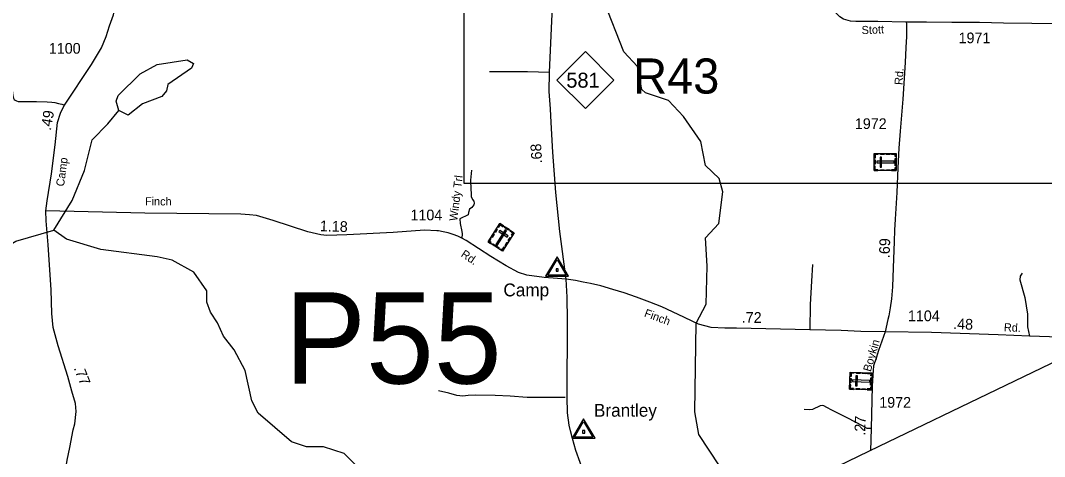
# Model space of a CAD drawing. Extents: x 2220236 to 2384410, y 720751 to 894131.
# Drawn here: x 2254783 to 2266749, y 732966 to 738060 of the extents above; entities that cross this region are included whole.
import ezdxf

# ---------------------------------------------------------------- set-up
doc = ezdxf.new("R2010")
doc.units = 0
for name, color, linetype in [('Exist Boundary Political CountyLine', 7, 'Continuous'), ('Exist Cultural Cemetery CELL', 7, 'Continuous'), ('Exist Hydrographic Creek Single Shore', 7, 'Continuous'), ('Exist Hydrographic Misc Water Feature', 7, 'Continuous'), ('Exist Hydrographic Pond Under 1500 Sq Ft', 7, 'Continuous'), ('Exist Road Non-System Type 51', 7, 'Continuous'), ('Exist Road Non-System Type 51 Label', 7, 'Continuous'), ('Exist Road Primary NC Attributed', 7, 'Continuous'), ('Exist Road Primary NC Service Mileage Hundredths English Label', 7, 'Continuous'), ('Exist Road Primary NC Shield CELL', 7, 'Continuous'), ('Exist Road Primary NC Shield Number Label', 7, 'Continuous'), ('Exist Road Primary US Structure RailRoad Number Label', 7, 'Continuous'), ('Exist Road Secondary Mileage Hundredths English Label', 7, 'Continuous'), ('Exist Road Secondary Structure Pipe Number Label', 7, 'Continuous'), ('Exist Road Secondary Type 51 Attributed', 7, 'Continuous'), ('Exist Road Secondary Type 51 Label', 7, 'Continuous'), ('Exist Road Secondary Type 51 Number Label', 7, 'Continuous'), ('Exist Survey Geodetic Marker CELL', 7, 'Continuous'), ('Exist Survey Geodetic Marker Label', 7, 'Continuous'), ('Map Preparation Inset Cut Line', 7, 'Continuous')]:
    doc.layers.add(name, color=color, linetype=linetype)

msp = doc.modelspace()

# ---------------------------------------------------------------- linework, layer by layer
at = {"layer": 'Exist Boundary Political CountyLine'}
msp.add_lwpolyline([(2287877, 744178), (2270992, 736056), (2267562, 734406), (2264815, 733083), (2261891, 731668), (2260094, 730805), (2259694, 730607), (2256472, 729070), (2253954, 727878), (2253181, 727508), (2253078, 727457), (2253042, 727443), (2252978, 727424), (2252870, 727387), (2251763, 727086), (2250517, 726735), (2250148, 726626), (2248127, 726061), (2248079, 726048), (2247496, 725883), (2246764, 725679), (2246229, 725529), (2245674, 725376), (2245341, 725281)], dxfattribs=at)
at = {"layer": 'Exist Cultural Cemetery CELL'}
for points in [[(2264759, 736306), (2264759, 736505), (2265014, 736505), (2265014, 736306)], [(2264803, 736505), (2264803, 736493), (2264771, 736493), (2264771, 736453), (2264759, 736453), (2264759, 736505)], [(2264759, 736380), (2264759, 736432), (2264771, 736432), (2264771, 736380)], [(2264789, 736415), (2264789, 736396), (2264991, 736396), (2264991, 736415)], [(2264827, 736346), (2264846, 736346), (2264846, 736464), (2264827, 736464)], [(2264876, 736493), (2264832, 736493), (2264832, 736505), (2264876, 736505)], [(2264942, 736493), (2264898, 736493), (2264898, 736505), (2264942, 736505)], [(2265014, 736472), (2265003, 736472), (2265003, 736494), (2264962, 736494), (2264962, 736505), (2265014, 736505)], [(2265003, 736363), (2265003, 736448), (2265014, 736448), (2265014, 736363)], [(2264803, 736306), (2264803, 736317), (2264770, 736317), (2264771, 736358), (2264759, 736358), (2264759, 736306)], [(2264877, 736306), (2264834, 736306), (2264834, 736317), (2264877, 736317)], [(2264944, 736306), (2264901, 736306), (2264901, 736317), (2264944, 736317)], [(2265014, 736339), (2265002, 736339), (2265002, 736317), (2264962, 736317), (2264962, 736306), (2265014, 736306)], [(2260386, 735688), (2260553, 735580), (2260416, 735366), (2260248, 735473)], [(2260322, 735589), (2260346, 735625), (2260355, 735619), (2260332, 735583)], [(2260462, 735604), (2260446, 735614), (2260336, 735444), (2260352, 735433)], [(2260362, 735651), (2260372, 735645), (2260389, 735672), (2260423, 735650), (2260429, 735660), (2260386, 735688)], [(2260383, 735608), (2260373, 735593), (2260472, 735529), (2260482, 735545)], [(2260448, 735648), (2260492, 735620), (2260485, 735610), (2260442, 735638)], [(2260530, 735543), (2260520, 735550), (2260538, 735577), (2260504, 735599), (2260510, 735608), (2260553, 735580)], [(2260276, 735456), (2260282, 735465), (2260264, 735477), (2260285, 735511), (2260276, 735517), (2260248, 735474)], [(2260286, 735532), (2260309, 735569), (2260319, 735563), (2260295, 735526)], [(2260445, 735433), (2260468, 735469), (2260478, 735463), (2260455, 735427)], [(2260481, 735488), (2260504, 735525), (2260514, 735518), (2260490, 735482)], [(2260303, 735452), (2260374, 735406), (2260368, 735397), (2260296, 735442)], [(2260388, 735384), (2260394, 735393), (2260412, 735381), (2260434, 735415), (2260444, 735409), (2260416, 735366)], [(2264472, 733752), (2264479, 733951), (2264734, 733942), (2264727, 733743)], [(2264522, 733949), (2264522, 733938), (2264490, 733939), (2264489, 733899), (2264477, 733899), (2264479, 733951)], [(2264542, 733790), (2264560, 733790), (2264564, 733907), (2264546, 733908)], [(2264595, 733936), (2264552, 733937), (2264552, 733948), (2264596, 733947)], [(2264661, 733933), (2264618, 733935), (2264618, 733946), (2264661, 733945)], [(2264732, 733909), (2264721, 733909), (2264722, 733931), (2264681, 733933), (2264682, 733944), (2264734, 733942)], [(2264516, 733750), (2264516, 733762), (2264484, 733763), (2264485, 733803), (2264474, 733804), (2264472, 733752)], [(2264475, 733826), (2264477, 733878), (2264488, 733877), (2264486, 733825)], [(2264505, 733860), (2264505, 733841), (2264707, 733834), (2264708, 733853)], [(2264717, 733801), (2264720, 733886), (2264732, 733885), (2264729, 733801)], [(2264590, 733748), (2264547, 733749), (2264547, 733761), (2264590, 733759)], [(2264657, 733746), (2264614, 733747), (2264614, 733758), (2264657, 733757)], [(2264728, 733776), (2264716, 733777), (2264716, 733755), (2264675, 733756), (2264675, 733745), (2264727, 733743)]]:
    msp.add_lwpolyline(points, close=True, dxfattribs=at)
at = {"layer": 'Exist Hydrographic Creek Single Shore'}
msp.add_lwpolyline([(2262953, 732858), (2262708, 733223), (2262664, 733487), (2262679, 734523), (2262794, 734747), (2262806, 735189), (2262786, 735521), (2262943, 735688), (2262989, 736058), (2262946, 736213), (2262787, 736364), (2262734, 736647), (2262531, 736937), (2262355, 737124), (2262087, 737215), (2262045, 737255), (2261993, 737522), (2261833, 737695), (2261603, 738277)], dxfattribs=at)
at = {"layer": 'Exist Hydrographic Misc Water Feature'}
for points in [[(2255171, 735612), (2255385, 735955), (2255532, 736306), (2255620, 736665), (2255802, 736852), (2255934, 737010)], [(2253304, 733738), (2253378, 733782), (2253551, 734025), (2253758, 734158), (2253907, 734309), (2253980, 734570), (2254170, 734704), (2254343, 734999), (2254608, 735174), (2254632, 735242), (2254639, 735426), (2254730, 735483), (2255171, 735612)], [(2259681, 732076), (2259472, 732125), (2259263, 732248), (2259129, 732378), (2259078, 732494), (2258566, 733000), (2258323, 733080), (2258124, 733078), (2257948, 733137), (2257562, 733473), (2257486, 733616), (2257408, 733972), (2257281, 734214), (2257155, 734370), (2257087, 734529), (2257003, 734652), (2256960, 734768), (2256959, 734903), (2256808, 735119), (2256556, 735259), (2256381, 735298), (2255722, 735384), (2255322, 735504), (2255171, 735612)]]:
    msp.add_lwpolyline(points, dxfattribs=at)
at = {"layer": 'Exist Hydrographic Pond Under 1500 Sq Ft'}
msp.add_lwpolyline([(2255934, 737010), (2255900, 737119), (2255924, 737184), (2256181, 737438), (2256380, 737545), (2256729, 737600), (2256804, 737559), (2256780, 737501), (2256506, 737313), (2256490, 737238), (2256433, 737173), (2256208, 737086), (2256043, 736952), (2255934, 737010)], dxfattribs=at)
at = {"layer": 'Exist Road Non-System Type 51'}
for points in [[(2254520, 737396), (2254575, 737382), (2254607, 737373), (2254631, 737361), (2254647, 737343), (2254663, 737317), (2254682, 737268), (2254690, 737216), (2254694, 737181), (2254701, 737153), (2254710, 737138), (2254719, 737130), (2254735, 737121), (2254754, 737115), (2254778, 737113), (2254850, 737112), (2254971, 737112), (2255096, 737109), (2255151, 737107), (2255184, 737103), (2255227, 737091), (2255267, 737081), (2255299, 737069)], [(2260966, 737451), (2260709, 737462), (2260262, 737462)], [(2260052, 736310), (2260043, 736196), (2260046, 736088), (2260051, 736038), (2260051, 736002), (2260065, 735968), (2260079, 735950), (2260083, 735926), (2260082, 735906), (2260056, 735876), (2260030, 735854), (2260019, 735817), (2260015, 735790), (2259917, 735743), (2259921, 735689), (2259939, 735596), (2259945, 735569), (2259941, 735515)], [(2264039, 735208), (2264025, 735013), (2264010, 734741), (2264005, 734445)], [(2266489, 735108), (2266463, 735071), (2266459, 735030), (2266518, 734822), (2266549, 734630), (2266551, 734481), (2266573, 734373)], [(2261147, 733655), (2260703, 733657), (2260504, 733669), (2260330, 733678), (2260101, 733683), (2260015, 733680), (2259953, 733672), (2259881, 733679), (2259788, 733706), (2259666, 733735)], [(2264724, 733293), (2264677, 733295), (2264622, 733324), (2264449, 733412), (2264265, 733507), (2264204, 733538), (2264169, 733556), (2264151, 733560), (2264128, 733556), (2264038, 733516), (2264003, 733512), (2263940, 733516)]]:
    msp.add_lwpolyline(points, dxfattribs=at)
at = {"layer": 'Exist Road Primary NC Attributed'}
for points in [[(2261161, 735037), (2261087, 735593), (2261037, 736052), (2261004, 736520), (2260983, 736867), (2260975, 737026), (2260962, 737232), (2260966, 737451), (2260993, 738054), (2261072, 739690)], [(2261903, 731674), (2261687, 731968), (2261617, 732097), (2261575, 732194), (2261435, 732583), (2261375, 732754), (2261274, 733038), (2261233, 733177), (2261209, 733266), (2261194, 733331), (2261176, 733477), (2261173, 733661), (2261174, 734557), (2261172, 734829), (2261161, 735037)]]:
    msp.add_lwpolyline(points, dxfattribs=at)
at = {"layer": 'Exist Road Primary NC Shield CELL'}
msp.add_lwpolyline([(2261052, 737364), (2261385, 737697), (2261718, 737364), (2261385, 737031)], close=True, dxfattribs=at)
at = {"layer": 'Exist Road Secondary Type 51 Attributed'}
for points in [[(2265133, 738041), (2264800, 738047), (2264665, 738050), (2264543, 738049), (2264481, 738053), (2264400, 738077), (2264357, 738102), (2264303, 738158), (2264250, 738237), (2264200, 738320), (2264165, 738405), (2264157, 738444), (2264144, 738551), (2264136, 738715), (2264137, 738732)], [(2255079, 735836), (2255095, 735953), (2255145, 736269), (2255190, 736607), (2255215, 736870), (2255249, 736978), (2255273, 737029), (2255299, 737069), (2255611, 737547), (2255730, 737740), (2255783, 737872), (2255825, 737997), (2255870, 738125), (2255887, 738197), (2255896, 738257)], [(2265133, 738041), (2265136, 738021), (2265137, 737999), (2265135, 737931), (2265135, 737872), (2265128, 737745), (2265119, 737570), (2265095, 737141), (2265063, 736768), (2265048, 736569), (2265036, 736340), (2265022, 736050), (2265004, 735737), (2264998, 735609), (2264993, 735477), (2264979, 735172), (2264971, 734950), (2264962, 734809), (2264945, 734704), (2264929, 734608), (2264920, 734566), (2264886, 734421)], [(2267901, 737716), (2267653, 737865), (2267481, 737976), (2267430, 738004), (2267393, 738015), (2267346, 738016), (2267129, 738021), (2266600, 738026), (2266271, 738029), (2265990, 738037), (2265665, 738037), (2265371, 738042), (2265133, 738041)], [(2255005, 731875), (2255035, 731981), (2255087, 732140), (2255300, 732743), (2255330, 732923), (2255359, 733071), (2255398, 733279), (2255417, 733347), (2255433, 733491), (2255424, 733586), (2255382, 733729), (2255335, 733902), (2255225, 734260), (2255165, 734474), (2255148, 734636), (2255141, 734912), (2255107, 735438), (2255084, 735719), (2255079, 735836)], [(2261161, 735037), (2261059, 735044), (2260901, 735056), (2260698, 735086), (2260602, 735115), (2260460, 735192), (2260281, 735303), (2260134, 735398), (2259992, 735488), (2259941, 735515), (2259892, 735539), (2259838, 735560), (2259782, 735579), (2259724, 735589), (2259666, 735602), (2259650, 735604), (2259506, 735610), (2259137, 735583), (2258598, 735555), (2258361, 735548), (2258292, 735555), (2258140, 735589), (2257734, 735724), (2257539, 735782), (2257458, 735791), (2257356, 735798), (2256236, 735809), (2255079, 735836)], [(2264886, 734421), (2264604, 734427), (2264372, 734437), (2264005, 734445), (2263150, 734464), (2263012, 734464), (2262852, 734475), (2262706, 734512), (2262470, 734626), (2262276, 734715), (2262137, 734771), (2261982, 734829), (2261838, 734877), (2261705, 734918), (2261565, 734958), (2261442, 734987), (2261360, 735004), (2261268, 735022), (2261161, 735037)], [(2264886, 734421), (2264850, 734315), (2264809, 734203), (2264782, 734113), (2264750, 734024), (2264744, 733918), (2264737, 733788), (2264724, 733293), (2264714, 733034)], [(2267618, 734337), (2266573, 734373), (2266207, 734387), (2265429, 734414), (2264886, 734421)]]:
    msp.add_lwpolyline(points, dxfattribs=at)
at = {"layer": 'Exist Survey Geodetic Marker CELL'}
for points in [[(2261187, 735073), (2261053, 735299), (2260919, 735073)], [(2261161, 735085), (2260945, 735085), (2261053, 735267)], [(2261065, 735132), (2261065, 735160), (2261041, 735160), (2261041, 735132)], [(2261497, 733181), (2261363, 733407), (2261230, 733181)], [(2261471, 733193), (2261256, 733193), (2261363, 733376)], [(2261376, 733240), (2261376, 733268), (2261351, 733268), (2261351, 733240)]]:
    msp.add_lwpolyline(points, close=True, dxfattribs=at)
at = {"layer": 'Map Preparation Inset Cut Line'}
msp.add_lwpolyline([(2259968, 744229), (2273241, 744229), (2273241, 736157), (2259968, 736157), (2259968, 744229)], dxfattribs=at)
msp.add_lwpolyline([(2259968, 744229), (2273241, 744229), (2273241, 736157), (2259968, 736157), (2259968, 744229)], dxfattribs=at)

# ---------------------------------------------------------------- texts
at = {"layer": 'Exist Road Non-System Type 51 Label'}
msp.add_text('Windy Trl', height=95, rotation=83.0271, dxfattribs=at).set_placement((2259886, 735713))
at = {"layer": 'Exist Road Primary NC Service Mileage Hundredths English Label'}
msp.add_text('.68', height=125, rotation=93.6192, dxfattribs=at).set_placement((2260880, 736393))
at = {"layer": 'Exist Road Primary NC Shield Number Label'}
msp.add_text('581', height=175, dxfattribs=at).set_placement((2261161, 737275))
at = {"layer": 'Exist Road Primary US Structure RailRoad Number Label'}
msp.add_text('R43', height=410.1, dxfattribs=at).set_placement((2261943, 737206))
at = {"layer": 'Exist Road Secondary Mileage Hundredths English Label'}
for s, rotation, p in [('.49', 79.945, (2255137, 736769)), ('1.18', 358.3057, (2258280, 735598)), ('.69', 88.0813, (2264939, 735282)), ('.72', 359.8452, (2263211, 734528)), ('.48', 357.9791, (2265680, 734455)), ('.77', 291.7829, (2255403, 733999)), ('.27', 88.4868, (2264653, 733208))]:
    msp.add_text(s, height=125, rotation=rotation, dxfattribs=at).set_placement(p)
at = {"layer": 'Exist Road Secondary Structure Pipe Number Label'}
msp.add_text('P55', height=1066.3, dxfattribs=at).set_placement((2257869, 733818))
at = {"layer": 'Exist Road Secondary Type 51 Label'}
for s, rotation, p in [('Stott', 2.0553, (2264614, 737900)), ('Rd.', 86.132, (2265090, 737304)), ('Camp', 82.6292, (2255292, 736117)), ('Finch', 359.8116, (2256238, 735900)), ('Rd.', 325.742, (2259922, 735309)), ('Finch', 339.7049, (2262064, 734604)), ('Rd.', 357.8183, (2266273, 734429)), ('Boykin', 73.7286, (2264718, 733950))]:
    msp.add_text(s, height=95, rotation=rotation, dxfattribs=at).set_placement(p)
at = {"layer": 'Exist Road Secondary Type 51 Number Label'}
for s, p in [('1971', (2265745, 737794)), ('1100', (2255114, 737672)), ('1972', (2264533, 736792)), ('1104', (2259340, 735725)), ('1104', (2265153, 734547)), ('1972', (2264818, 733536))]:
    msp.add_text(s, height=125, dxfattribs=at).set_placement(p)
at = {"layer": 'Exist Survey Geodetic Marker Label'}
for s, p in [('Camp', (2260426, 734837)), ('Brantley', (2261484, 733431))]:
    msp.add_text(s, height=150, dxfattribs=at).set_placement(p)

doc.saveas('drawing.dxf')
